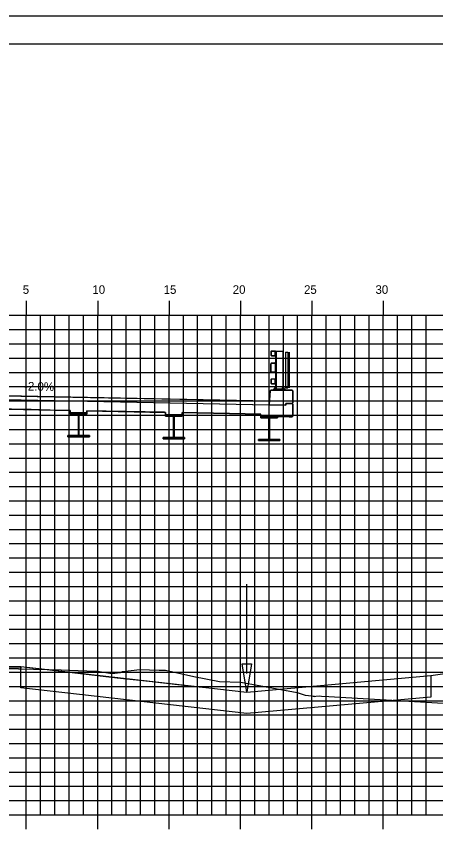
# Model space of a CAD drawing. Extents: x -22 to 1480, y -1511 to 8.
# Drawn here: x 636 to 665.3, y -1458.6 to -1401.4 of the extents above; entities that cross this region are included whole.
import ezdxf

# ---------------------------------------------------------------- set-up
doc = ezdxf.new("R2010")
doc.units = 0
for name, color, linetype in [('ANNOTATION', 7, 'Continuous'), ('BORDER', 7, 'Continuous'), ('D_Bridge_Deck', 7, 'Continuous'), ('D_Bridge_Railing', 7, 'Continuous'), ('D_Bridge_Superstructure', 7, 'Continuous'), ('D_Bridge_Superstructure_Slab', 7, 'Continuous'), ('D_Drainage_Ditch_Line', 7, 'Continuous'), ('D_Roadway_Centerline', 7, 'Continuous'), ('D_Roadway_Edge_Shoulder', 7, 'Continuous'), ('D_Roadway_SlopeLines', 7, 'Continuous'), ('H_V ANNOTATION', 7, 'Continuous'), ('MAJOR', 7, 'Continuous'), ('MINOR', 7, 'Continuous'), ('PLOT BOUNDARY', 7, 'Continuous'), ('S_Roadway_Centerline', 7, 'Continuous')]:
    doc.layers.add(name, color=color, linetype=linetype)

msp = doc.modelspace()

# ---------------------------------------------------------------- linework, layer by layer
at = {"layer": 'BORDER'}
msp.add_line((716.67, -1403.331), (556.67, -1403.331), dxfattribs=at)
at = {"layer": 'D_Bridge_Deck'}
for p, q in [((654.836, -1428.634), (654.836, -1428.509)), ((654.836, -1428.509), (655.294, -1428.509))]:
    msp.add_line(p, q, dxfattribs=at)
for points in [[(655.294, -1428.509), (655.336, -1428.467), (655.336, -1427.631), (655.294, -1427.589), (653.794, -1427.589), (653.749, -1427.631), (653.669, -1428.61)], [(655.044, -1429.444), (654.336, -1429.444)]]:
    msp.add_lwpolyline(points, dxfattribs=at)
at = {"layer": 'D_Bridge_Railing'}
for p, q in [((653.794, -1424.881), (653.794, -1425.131)), ((653.815, -1424.881), (653.815, -1425.131)), ((654.086, -1424.839), (653.836, -1424.839)), ((654.086, -1424.86), (653.836, -1424.86)), ((654.107, -1425.131), (654.107, -1424.881)), ((654.128, -1425.131), (654.128, -1424.881)), ((654.166, -1424.881), (654.166, -1427.413)), ((654.621, -1424.881), (654.621, -1427.413)), ((654.826, -1424.923), (654.826, -1427.414)), ((654.826, -1424.923), (654.993, -1424.923)), ((654.993, -1424.923), (654.993, -1427.414)), ((653.836, -1425.152), (654.086, -1425.152)), ((653.836, -1425.173), (654.086, -1425.173)), ((653.846, -1425.673), (654.076, -1425.673)), ((653.794, -1426.287), (653.794, -1425.725)), ((653.82, -1426.287), (653.82, -1425.725)), ((653.846, -1425.699), (654.076, -1425.699)), ((654.102, -1425.725), (654.102, -1426.287)), ((654.128, -1425.725), (654.128, -1426.287)), ((654.086, -1426.798), (653.836, -1426.798)), ((654.086, -1426.819), (653.836, -1426.819)), ((654.076, -1426.313), (653.846, -1426.313)), ((654.076, -1426.339), (653.846, -1426.339)), ((653.794, -1426.839), (653.794, -1427.089)), ((653.815, -1426.839), (653.815, -1427.089)), ((653.836, -1427.11), (654.086, -1427.11)), ((653.836, -1427.131), (654.086, -1427.131)), ((654.164, -1427.339), (654.091, -1427.339)), ((654.164, -1427.348), (654.091, -1427.348)), ((654.164, -1427.356), (654.091, -1427.356)), ((654.164, -1427.364), (654.091, -1427.364)), ((654.164, -1427.372), (654.091, -1427.372)), ((654.164, -1427.381), (654.091, -1427.381)), ((654.164, -1427.389), (654.091, -1427.389)), ((654.107, -1427.089), (654.107, -1426.839)), ((654.146, -1427.343), (654.11, -1427.343)), ((654.146, -1427.352), (654.11, -1427.352)), ((654.146, -1427.36), (654.11, -1427.36)), ((654.146, -1427.368), (654.11, -1427.368)), ((654.146, -1427.377), (654.11, -1427.377)), ((654.146, -1427.385), (654.11, -1427.385)), ((654.146, -1427.393), (654.11, -1427.393)), ((654.128, -1427.089), (654.128, -1426.839)), ((654.695, -1427.339), (654.623, -1427.339)), ((654.695, -1427.348), (654.623, -1427.348)), ((654.695, -1427.356), (654.623, -1427.356)), ((654.695, -1427.364), (654.623, -1427.364)), ((654.695, -1427.372), (654.623, -1427.372)), ((654.695, -1427.381), (654.623, -1427.381)), ((654.695, -1427.389), (654.623, -1427.389)), ((654.677, -1427.343), (654.641, -1427.343)), ((654.677, -1427.352), (654.641, -1427.352)), ((654.677, -1427.36), (654.641, -1427.36)), ((654.677, -1427.368), (654.641, -1427.368)), ((654.677, -1427.377), (654.641, -1427.377)), ((654.677, -1427.385), (654.641, -1427.385)), ((654.677, -1427.393), (654.641, -1427.393)), ((654.164, -1427.397), (654.091, -1427.397)), ((654.164, -1427.406), (654.091, -1427.406)), ((654.093, -1427.421), (654.093, -1427.477)), ((654.146, -1427.401), (654.11, -1427.401)), ((654.146, -1427.41), (654.11, -1427.41)), ((654.162, -1427.421), (654.162, -1427.477)), ((654.695, -1427.397), (654.623, -1427.397)), ((654.695, -1427.406), (654.623, -1427.406)), ((654.625, -1427.421), (654.625, -1427.477)), ((654.677, -1427.401), (654.641, -1427.401)), ((654.677, -1427.41), (654.641, -1427.41)), ((654.693, -1427.421), (654.693, -1427.477)), ((654.826, -1427.414), (654.993, -1427.414))]:
    msp.add_line(p, q, dxfattribs=at)
for points in [[(654.659, -1427.331), (654.659, -1424.881), (654.128, -1424.881), (654.128, -1427.331)], [(655.076, -1424.923), (655.076, -1427.414)], [(654.164, -1427.413), (654.164, -1427.339), (654.156, -1427.331), (654.1, -1427.331), (654.091, -1427.339), (654.091, -1427.413)], [(654.695, -1427.413), (654.695, -1427.339), (654.687, -1427.331), (654.631, -1427.331), (654.623, -1427.339), (654.623, -1427.413)]]:
    msp.add_lwpolyline(points, dxfattribs=at)
for points in [[(654.804, -1427.498), (653.983, -1427.498), (653.983, -1427.58), (654.804, -1427.58)], [(654.804, -1427.58), (653.983, -1427.58), (653.983, -1427.589), (654.804, -1427.589)], [(654.201, -1427.498), (654.055, -1427.498), (654.055, -1427.485), (654.201, -1427.485)], [(654.197, -1427.421), (654.183, -1427.413), (654.073, -1427.413), (654.059, -1427.421), (654.059, -1427.477), (654.073, -1427.485), (654.183, -1427.485), (654.197, -1427.477)], [(654.732, -1427.498), (654.586, -1427.498), (654.586, -1427.485), (654.732, -1427.485)], [(654.728, -1427.421), (654.714, -1427.413), (654.604, -1427.413), (654.59, -1427.421), (654.59, -1427.477), (654.604, -1427.485), (654.714, -1427.485), (654.728, -1427.477)]]:
    msp.add_lwpolyline(points, close=True, dxfattribs=at)
for centre, radius, start, end in [((653.836, -1424.881), 0.0417, 90, 180), ((653.836, -1424.881), 0.0208, 90, 180), ((654.086, -1424.881), 0.0417, 360, 90), ((654.086, -1424.881), 0.0208, 360, 90), ((653.836, -1425.131), 0.0417, 180, 270), ((653.846, -1425.725), 0.052, 90, 180), ((653.836, -1425.131), 0.0208, 180, 270), ((654.076, -1425.725), 0.052, 360, 90), ((654.086, -1425.131), 0.0417, 270, 0), ((654.086, -1425.131), 0.0208, 270, 0), ((653.846, -1425.725), 0.026, 90, 180), ((654.076, -1425.725), 0.026, 360, 90), ((653.846, -1426.287), 0.052, 180, 270), ((653.836, -1426.839), 0.0417, 90, 180), ((653.836, -1426.839), 0.0208, 90, 180), ((653.846, -1426.287), 0.026, 180, 270), ((654.076, -1426.287), 0.052, 270, 0), ((654.076, -1426.287), 0.026, 270, 0), ((654.086, -1426.839), 0.0417, 360, 90), ((654.086, -1426.839), 0.0208, 360, 90), ((653.836, -1427.089), 0.0417, 180, 270), ((653.836, -1427.089), 0.0208, 180, 270), ((654.086, -1427.089), 0.0417, 270, 0), ((654.086, -1427.089), 0.0208, 270, 0), ((654.076, -1427.446), 0.0302, 55.4339, 120), ((654.076, -1427.452), 0.0302, 240, 304.5661), ((654.128, -1427.529), 0.114, 72.412, 107.588), ((654.128, -1427.368), 0.114, 252.412, 287.588), ((654.179, -1427.446), 0.0302, 60, 124.5661), ((654.179, -1427.452), 0.0302, 235.4339, 300), ((654.607, -1427.446), 0.0302, 55.4339, 120), ((654.607, -1427.452), 0.0302, 240, 304.5661), ((654.659, -1427.529), 0.114, 72.412, 107.588), ((654.659, -1427.368), 0.114, 252.412, 287.588), ((654.711, -1427.446), 0.0302, 60, 124.5661), ((654.711, -1427.452), 0.0302, 235.4339, 300)]:
    msp.add_arc(centre, radius, start, end, dxfattribs=at)
at = {"layer": 'D_Bridge_Superstructure'}
for p, q in [((640.919, -1429.177), (639.753, -1429.177)), ((639.753, -1429.177), (639.753, -1429.26)), ((640.357, -1429.26), (640.315, -1429.26)), ((640.357, -1429.26), (640.315, -1429.26)), ((640.357, -1429.26), (640.919, -1429.26)), ((640.919, -1429.26), (640.919, -1429.177)), ((647.586, -1429.31), (646.419, -1429.31)), ((646.419, -1429.31), (646.419, -1429.394)), ((647.023, -1429.394), (646.982, -1429.394)), ((647.023, -1429.394), (646.982, -1429.394)), ((647.023, -1429.394), (647.586, -1429.394)), ((647.586, -1429.394), (647.586, -1429.31)), ((654.253, -1429.444), (653.086, -1429.444)), ((653.086, -1429.444), (653.086, -1429.527)), ((653.69, -1429.527), (653.648, -1429.527)), ((653.69, -1429.527), (653.648, -1429.527)), ((653.69, -1429.527), (654.253, -1429.527)), ((654.253, -1429.527), (654.253, -1429.444)), ((640.315, -1430.76), (639.586, -1430.76)), ((639.586, -1430.76), (639.586, -1430.844)), ((640.315, -1430.76), (639.586, -1430.76)), ((640.357, -1430.76), (640.315, -1430.76)), ((640.357, -1430.76), (640.315, -1430.76)), ((646.982, -1430.894), (646.253, -1430.894)), ((646.253, -1430.894), (646.253, -1430.977)), ((646.982, -1430.894), (646.253, -1430.894)), ((647.023, -1430.894), (646.982, -1430.894)), ((647.023, -1430.894), (646.982, -1430.894)), ((653.648, -1431.027), (652.919, -1431.027)), ((652.919, -1431.027), (652.919, -1431.11)), ((653.648, -1431.027), (652.919, -1431.027)), ((653.69, -1431.027), (653.648, -1431.027)), ((653.69, -1431.027), (653.648, -1431.027))]:
    msp.add_line(p, q, dxfattribs=at)
for points in [[(639.753, -1429.177), (640.919, -1429.177), (640.919, -1429.26), (639.753, -1429.26)], [(640.315, -1429.26), (640.357, -1429.26), (640.357, -1430.76), (640.315, -1430.76)], [(646.419, -1429.31), (647.586, -1429.31), (647.586, -1429.394), (646.419, -1429.394)], [(646.982, -1429.394), (647.023, -1429.394), (647.023, -1430.894), (646.982, -1430.894)], [(653.086, -1429.444), (654.253, -1429.444), (654.253, -1429.527), (653.086, -1429.527)], [(653.648, -1429.527), (653.69, -1429.527), (653.69, -1431.027), (653.648, -1431.027)], [(639.586, -1430.76), (641.086, -1430.76), (641.086, -1430.844), (639.586, -1430.844)], [(646.253, -1430.894), (647.753, -1430.894), (647.753, -1430.977), (646.253, -1430.977)], [(652.919, -1431.027), (654.419, -1431.027), (654.419, -1431.11), (652.919, -1431.11)]]:
    msp.add_lwpolyline(points, close=True, dxfattribs=at)
for points in [[(640.357, -1429.26), (640.919, -1429.26), (640.919, -1429.177), (639.753, -1429.177), (639.753, -1429.26), (640.315, -1429.26), (640.357, -1429.26)], [(639.753, -1429.26), (640.315, -1429.26), (640.357, -1429.26)], [(640.315, -1429.26), (640.315, -1430.76), (640.357, -1430.76), (640.357, -1429.26)], [(640.315, -1429.26), (640.315, -1430.76), (640.357, -1430.76), (640.357, -1429.26)], [(647.023, -1429.394), (647.586, -1429.394), (647.586, -1429.31), (646.419, -1429.31), (646.419, -1429.394), (646.982, -1429.394), (647.023, -1429.394)], [(646.419, -1429.394), (646.982, -1429.394), (647.023, -1429.394)], [(646.982, -1429.394), (646.982, -1430.894), (647.023, -1430.894), (647.023, -1429.394)], [(646.982, -1429.394), (646.982, -1430.894), (647.023, -1430.894), (647.023, -1429.394)], [(653.69, -1429.527), (654.253, -1429.527), (654.253, -1429.444), (653.086, -1429.444), (653.086, -1429.527), (653.648, -1429.527), (653.69, -1429.527)], [(653.086, -1429.527), (653.648, -1429.527), (653.69, -1429.527)], [(653.648, -1429.527), (653.648, -1431.027), (653.69, -1431.027), (653.69, -1429.527)], [(653.648, -1429.527), (653.648, -1431.027), (653.69, -1431.027), (653.69, -1429.527)], [(639.586, -1430.76), (639.586, -1430.844), (641.086, -1430.844), (641.086, -1430.76), (640.357, -1430.76)], [(639.586, -1430.844), (641.086, -1430.844), (641.086, -1430.76), (640.357, -1430.76)], [(646.253, -1430.894), (646.253, -1430.977), (647.753, -1430.977), (647.753, -1430.894), (647.023, -1430.894)], [(646.253, -1430.977), (647.753, -1430.977), (647.753, -1430.894), (647.023, -1430.894)], [(652.919, -1431.027), (652.919, -1431.11), (654.419, -1431.11), (654.419, -1431.027), (653.69, -1431.027)], [(652.919, -1431.11), (654.419, -1431.11), (654.419, -1431.027), (653.69, -1431.027)]]:
    msp.add_lwpolyline(points, dxfattribs=at)
at = {"layer": 'D_Bridge_Superstructure_Slab'}
msp.add_line((646.336, -1429.13), (646.336, -1429.13), dxfattribs=at)
for points in [[(613.647, -1428.26), (613.669, -1428.53), (631.669, -1428.17), (653.669, -1428.61), (653.691, -1428.34), (631.669, -1427.899)], [(653.669, -1428.61), (653.749, -1427.631), (653.794, -1427.589), (655.294, -1427.589), (655.336, -1427.631), (655.336, -1428.467), (655.294, -1428.509), (654.836, -1428.509), (654.836, -1428.634)]]:
    msp.add_lwpolyline(points, close=True, dxfattribs=at)
for points in [[(612.503, -1428.554), (631.669, -1428.17), (654.836, -1428.634)], [(631.669, -1428.17), (654.836, -1428.634), (654.836, -1428.509), (655.294, -1428.509), (655.336, -1428.55), (655.336, -1429.402), (655.294, -1429.444), (655.086, -1429.444), (655.086, -1429.402), (655.044, -1429.444), (653.086, -1429.444), (653.086, -1429.265), (647.586, -1429.155), (647.586, -1429.31), (646.419, -1429.31), (646.419, -1429.132), (646.336, -1429.13), (645.003, -1429.104), (640.919, -1429.022), (640.919, -1429.177), (639.753, -1429.177), (639.753, -1428.999), (638.336, -1428.97), (637.003, -1428.944), (634.253, -1428.889)], [(655.086, -1429.444), (655.294, -1429.444), (655.336, -1429.402), (655.336, -1428.55), (655.294, -1428.509)], [(634.253, -1428.889), (639.753, -1428.999)], [(639.753, -1428.999), (639.753, -1429.177), (640.919, -1429.177), (640.919, -1429.022)], [(640.919, -1429.022), (646.419, -1429.132)], [(646.419, -1429.132), (646.419, -1429.31), (647.586, -1429.31), (647.586, -1429.155)], [(647.586, -1429.155), (653.086, -1429.265)], [(654.336, -1429.444), (653.086, -1429.444), (653.086, -1429.265)], [(655.086, -1429.444), (655.086, -1429.402), (655.044, -1429.444)], [(655.086, -1429.444), (655.086, -1429.402), (655.044, -1429.444)]]:
    msp.add_lwpolyline(points, dxfattribs=at)
at = {"layer": 'D_Drainage_Ditch_Line'}
msp.add_line((652.112, -1447.417), (652.113, -1441.173), dxfattribs=at)
msp.add_lwpolyline([(651.784, -1446.761), (652.44, -1446.761), (652.112, -1448.729)], close=True, dxfattribs=at)
at = {"layer": 'D_Roadway_Centerline'}
for points in [[(613.647, -1428.26), (616.669, -1428.199), (619.669, -1428.139), (625.429, -1428.024), (631.669, -1427.899), (637.429, -1428.015), (643.669, -1428.139), (648.669, -1428.239), (653.691, -1428.34)], [(632.488, -1446.854), (636.276, -1446.939), (637.756, -1447.111), (638.514, -1447.199), (643.024, -1447.724), (645.269, -1447.973), (648.293, -1448.309), (649.234, -1448.412), (652.112, -1448.729), (664.998, -1447.574), (668.262, -1447.104)]]:
    msp.add_lwpolyline(points, dxfattribs=at)
at = {"layer": 'D_Roadway_Edge_Shoulder'}
msp.add_lwpolyline([(620.323, -1446.565), (636.276, -1446.939), (636.276, -1447.064), (620.323, -1446.69)], close=True, dxfattribs=at)
at = {"layer": 'D_Roadway_SlopeLines'}
for points in [[(636.276, -1446.939), (652.112, -1448.729)], [(652.112, -1448.729), (664.998, -1447.574)]]:
    msp.add_lwpolyline(points, dxfattribs=at)
msp.add_lwpolyline([(636.276, -1446.939), (652.112, -1448.729), (664.998, -1447.574), (664.998, -1449.074), (652.112, -1450.229), (636.276, -1448.439)], close=True, dxfattribs=at)
at = {"layer": 'MAJOR'}
for p, q in [((636.669, -1421.329), (636.669, -1422.331)), ((641.669, -1421.329), (641.669, -1422.331)), ((646.669, -1421.329), (646.669, -1422.331)), ((651.669, -1421.329), (651.669, -1422.331)), ((656.669, -1421.329), (656.669, -1422.331)), ((661.669, -1421.329), (661.669, -1422.331)), ((561.669, -1422.331), (701.669, -1422.331)), ((561.669, -1422.331), (701.669, -1422.331)), ((636.669, -1457.331), (636.669, -1422.331)), ((641.669, -1457.331), (641.669, -1422.331)), ((646.669, -1457.331), (646.669, -1422.331)), ((651.669, -1457.331), (651.669, -1422.331)), ((656.669, -1457.331), (656.669, -1422.331)), ((661.669, -1457.331), (661.669, -1422.331)), ((561.669, -1427.331), (701.669, -1427.331)), ((561.669, -1432.331), (701.669, -1432.331)), ((561.669, -1437.331), (701.669, -1437.331)), ((561.669, -1442.331), (701.669, -1442.331)), ((561.669, -1447.331), (701.669, -1447.331)), ((561.669, -1452.331), (701.669, -1452.331)), ((561.669, -1457.331), (701.669, -1457.331)), ((561.669, -1457.331), (701.669, -1457.331)), ((636.669, -1458.333), (636.669, -1457.331)), ((641.669, -1458.333), (641.669, -1457.331)), ((646.669, -1458.333), (646.669, -1457.331)), ((651.669, -1458.333), (651.669, -1457.331)), ((656.669, -1458.333), (656.669, -1457.331)), ((661.669, -1458.333), (661.669, -1457.331))]:
    msp.add_line(p, q, dxfattribs=at)
at = {"layer": 'MINOR'}
for p, q in [((637.669, -1457.331), (637.669, -1422.331)), ((638.669, -1457.331), (638.669, -1422.331)), ((639.669, -1457.331), (639.669, -1422.331)), ((640.669, -1457.331), (640.669, -1422.331)), ((642.669, -1457.331), (642.669, -1422.331)), ((643.669, -1457.331), (643.669, -1422.331)), ((644.669, -1457.331), (644.669, -1422.331)), ((645.669, -1457.331), (645.669, -1422.331)), ((647.669, -1457.331), (647.669, -1422.331)), ((648.669, -1457.331), (648.669, -1422.331)), ((649.669, -1457.331), (649.669, -1422.331)), ((650.669, -1457.331), (650.669, -1422.331)), ((652.669, -1457.331), (652.669, -1422.331)), ((653.669, -1457.331), (653.669, -1422.331)), ((654.669, -1457.331), (654.669, -1422.331)), ((655.669, -1457.331), (655.669, -1422.331)), ((657.669, -1457.331), (657.669, -1422.331)), ((658.669, -1457.331), (658.669, -1422.331)), ((659.669, -1457.331), (659.669, -1422.331)), ((660.669, -1457.331), (660.669, -1422.331)), ((662.669, -1457.331), (662.669, -1422.331)), ((663.669, -1457.331), (663.669, -1422.331)), ((664.669, -1457.331), (664.669, -1422.331)), ((561.669, -1423.331), (701.669, -1423.331)), ((561.669, -1424.331), (701.669, -1424.331)), ((561.669, -1425.331), (701.669, -1425.331)), ((561.669, -1426.331), (701.669, -1426.331)), ((561.669, -1428.331), (701.669, -1428.331)), ((561.669, -1429.331), (701.669, -1429.331)), ((561.669, -1430.331), (701.669, -1430.331)), ((561.669, -1431.331), (701.669, -1431.331)), ((561.669, -1433.331), (701.669, -1433.331)), ((561.669, -1434.331), (701.669, -1434.331)), ((561.669, -1435.331), (701.669, -1435.331)), ((561.669, -1436.331), (701.669, -1436.331)), ((561.669, -1438.331), (701.669, -1438.331)), ((561.669, -1439.331), (701.669, -1439.331)), ((561.669, -1440.331), (701.669, -1440.331)), ((561.669, -1441.331), (701.669, -1441.331)), ((561.669, -1443.331), (701.669, -1443.331)), ((561.669, -1444.331), (701.669, -1444.331)), ((561.669, -1445.331), (701.669, -1445.331)), ((561.669, -1446.331), (701.669, -1446.331)), ((561.669, -1448.331), (701.669, -1448.331)), ((561.669, -1449.331), (701.669, -1449.331)), ((561.669, -1450.331), (701.669, -1450.331)), ((561.669, -1451.331), (701.669, -1451.331)), ((561.669, -1453.331), (701.669, -1453.331)), ((561.669, -1454.331), (701.669, -1454.331)), ((561.669, -1455.331), (701.669, -1455.331)), ((561.669, -1456.331), (701.669, -1456.331))]:
    msp.add_line(p, q, dxfattribs=at)
at = {"layer": 'PLOT BOUNDARY'}
msp.add_lwpolyline([(548.576, -1511.39), (718.576, -1511.39), (718.576, -1401.39), (548.576, -1401.39)], close=True, dxfattribs=at)
at = {"layer": 'S_Roadway_Centerline'}
msp.add_lwpolyline([(635.04, -1447.077), (638.258, -1447.155), (639.12, -1447.179), (640.91, -1447.248), (641.661, -1447.265), (642.652, -1447.423), (643.259, -1447.352), (643.399, -1447.283), (644.628, -1447.157), (645.971, -1447.192), (646.422, -1447.203), (648.403, -1447.629), (650.19, -1447.991), (651.67, -1448.037), (652.211, -1448.132), (655.642, -1448.765), (656.19, -1448.956), (656.672, -1448.994), (656.765, -1449.015), (656.827, -1449.023), (656.839, -1449.042), (656.849, -1449.031), (656.939, -1449.01), (657.222, -1448.998), (657.339, -1449.007), (657.851, -1449.039), (670.265, -1449.77)], dxfattribs=at)
msp.add_lwpolyline([(635.04, -1447.077), (638.258, -1447.155), (639.12, -1447.179), (640.91, -1447.248), (641.661, -1447.265), (642.652, -1447.423), (643.259, -1447.352), (643.399, -1447.283), (644.628, -1447.157), (645.971, -1447.192), (646.422, -1447.203), (648.403, -1447.629), (650.19, -1447.991), (651.67, -1448.037), (652.211, -1448.132), (655.642, -1448.765), (656.19, -1448.956), (656.672, -1448.994), (656.765, -1449.015), (656.827, -1449.023), (656.839, -1449.042), (656.849, -1449.031), (656.939, -1449.01), (657.222, -1448.998), (657.339, -1449.007), (657.851, -1449.039), (670.265, -1449.77)], dxfattribs=at)

# ---------------------------------------------------------------- texts
at = {"layer": 'ANNOTATION'}
msp.add_text('-2.0%', height=0.6, rotation=358.8542, dxfattribs=at).set_placement((636.513, -1427.596))
at = {"layer": 'H_V ANNOTATION'}
for s, p in [('5', (636.421, -1420.831)), ('10', (641.295, -1420.831)), ('15', (646.287, -1420.831)), ('20', (651.123, -1420.831)), ('25', (656.115, -1420.831)), ('30', (661.118, -1420.831))]:
    msp.add_text(s, height=0.6, dxfattribs=at).set_placement(p)

doc.saveas('drawing.dxf')
